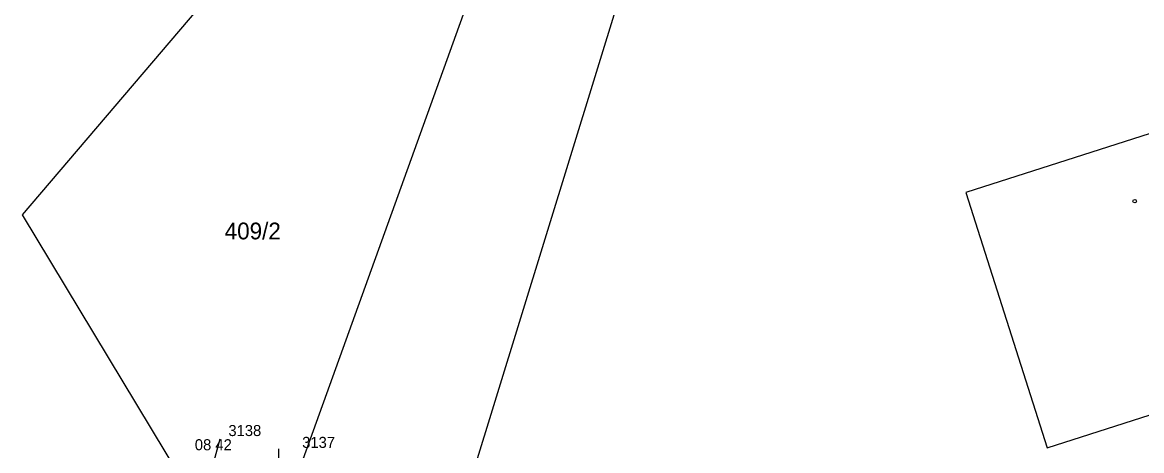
# Model space of a CAD drawing. Extents: x -703403 to -701924, y -1022520 to -1021856.
# Drawn here: x -702358.55 to -702330.19, y -1022267.52 to -1022256.65 of the extents above; entities that cross this region are included whole.
import ezdxf

# ---------------------------------------------------------------- set-up
doc = ezdxf.new("R2010")
doc.units = 0
for name, color, linetype in [('Ex_Minor Contours', 7, 'Continuous'), ('Z_body', 7, 'Continuous'), ('Z_body_cisla', 7, 'Continuous'), ('Z_body_vysky_redukovane', 7, 'Continuous'), ('Z_cesta', 7, 'Continuous'), ('Z_katastr_cisla_pozemkova', 7, 'Continuous'), ('Z_katastr_hranice', 7, 'Continuous'), ('Z_katastr_znacky_budov', 7, 'Continuous')]:
    doc.layers.add(name, color=color, linetype=linetype)

# ---------------------------------------------------------------- blocks, each defined once
blk = doc.blocks.new('POINT_DISPLAY')
blk.add_line((0, 0), (0, 0))

msp = doc.modelspace()

# ---------------------------------------------------------------- linework, layer by layer
at = {"layer": 'Ex_Minor Contours'}
msp.add_lwpolyline([(-702352.075, -1022269.484), (-702352.054, -1022267.47)], dxfattribs=at)
at = {"layer": 'Z_cesta'}
msp.add_line((-702353.55, -1022267.23), (-702355.5, -1022274.5), dxfattribs=at)
at = {"layer": 'Z_katastr_hranice'}
for p, q in [((-702349.19, -1022274.77), (-702332.69, -1022221.19)), ((-702352.7, -1022271.24), (-702340.5, -1022237.35)), ((-702358.55, -1022261.54), (-702345.61, -1022246.33)), ((-702327.9, -1022258.81), (-702334.64, -1022260.97)), ((-702334.64, -1022260.97), (-702332.58, -1022267.45)), ((-702352.7, -1022271.24), (-702358.55, -1022261.54)), ((-702332.58, -1022267.45), (-702325.83, -1022265.28))]:
    msp.add_line(p, q, dxfattribs=at)
at = {"layer": 'Z_katastr_znacky_budov'}
msp.add_circle((-702330.362, -1022261.19), 0.0437, dxfattribs=at)

# ---------------------------------------------------------------- block references
at = {"layer": 'Z_body'}
msp.add_blockref('POINT_DISPLAY', (-702353.55, -1022267.23), dxfattribs=at)

# ---------------------------------------------------------------- texts
at = {"layer": 'Z_body_cisla'}
for s, p in [('3138', (-702353.33, -1022267.15)), ('3137', (-702351.46, -1022267.45))]:
    msp.add_text(s, height=0.28, dxfattribs=at).set_placement(p)
at = {"layer": 'Z_body_vysky_redukovane'}
msp.add_text('08 42', height=0.28, dxfattribs=at).set_placement((-702354.18, -1022267.51))
at = {"layer": 'Z_katastr_cisla_pozemkova'}
msp.add_text('409/2', height=0.425, dxfattribs=at).set_placement((-702353.423, -1022262.16))

doc.saveas('drawing.dxf')
